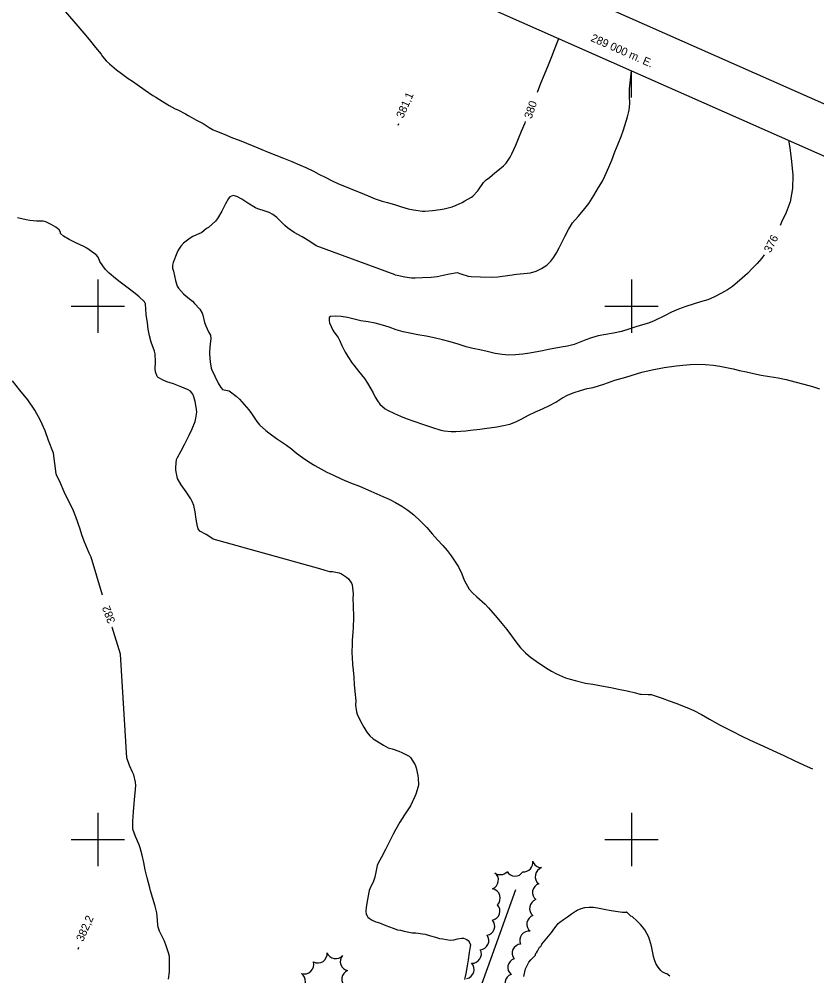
# Model space of a CAD drawing. Extents: x 287698 to 290158, y 5234163 to 5237182.
# Drawn here: x 288770.5 to 289069.5, y 5236148.9 to 5236507.6 of the extents above; entities that cross this region are included whole.
import ezdxf

# ---------------------------------------------------------------- set-up
doc = ezdxf.new("R2010")
doc.units = 0
for name, color, linetype in [('Niveau 1', 7, 'Continuous'), ('Niveau 2', 7, 'Continuous'), ('Niveau 3', 7, 'Continuous'), ('Niveau 4', 7, 'Continuous'), ('Niveau 44', 7, 'Continuous'), ('Niveau 60', 7, 'Continuous'), ('Niveau 61', 7, 'Continuous')]:
    doc.layers.add(name, color=color, linetype=linetype)

msp = doc.modelspace()

# ---------------------------------------------------------------- linework, layer by layer
at = {"layer": 'Niveau 1'}
for points in [[(288784.95, 5236513.81), (288795.47, 5236501.45), (288797.27, 5236499.28), (288799.18, 5236496.92), (288801.22, 5236494.39), (288801.78, 5236493.56), (288803.16, 5236492), (288804.41, 5236490.78), (288807.06, 5236488.55), (288808.86, 5236487.17), (288811.39, 5236485.37), (288813.01, 5236484.32), (288814.74, 5236483.04), (288817.72, 5236480.93), (288820.66, 5236478.95), (288821.74, 5236478.31), (288824.06, 5236476.79), (288826.8, 5236475.26), (288829.03, 5236473.99), (288830.01, 5236473.56), (288832.87, 5236472.1), (288833.86, 5236471.46), (288836.96, 5236469.72), (288839.47, 5236468.44), (288841.78, 5236466.95), (288843.24, 5236466.13), (288844.53, 5236465.6), (288847.35, 5236464.44), (288850.54, 5236463.14), (288852.95, 5236462.16), (288855.69, 5236461.03), (288858.46, 5236459.9), (288861.46, 5236458.68), (288863.9, 5236457.68), (288866.77, 5236456.56), (288869.54, 5236455.5), (288872.75, 5236454.25), (288875.62, 5236452.98), (288877.94, 5236452), (288880.81, 5236450.57), (288882.81, 5236449.49), (288885.52, 5236448.19), (288887.54, 5236447.11), (288890.26, 5236445.87), (288893.12, 5236444.7), (288896.05, 5236443.5), (288898.38, 5236442.55), (288901.32, 5236441.34), (288904.01, 5236440.27), (288906.62, 5236439.36), (288908.57, 5236438.79), (288911.57, 5236437.99), (288913.87, 5236437.26), (288916.32, 5236436.52), (288918.35, 5236436.08), (288921.63, 5236435.63), (288922.52, 5236435.62), (288925.43, 5236435.87), (288928.32, 5236436.19), (288929.76, 5236436.5), (288932.76, 5236437.26), (288934.26, 5236437.8), (288936.59, 5236438.8), (288937.61, 5236439.41), (288939.99, 5236440.84), (288940.51, 5236441.26), (288942.48, 5236443.25), (288942.95, 5236444.01), (288944.54, 5236446.32), (288945.56, 5236447.34), (288946.83, 5236448.25), (288948.74, 5236449.94), (288949.91, 5236450.77), (288952.07, 5236452.58), (288952.99, 5236453.61), (288954.56, 5236455.85), (288955.17, 5236457.04), (288956.62, 5236460.29), (288957.72, 5236462.88), (288958.85, 5236465.57), (288960.12, 5236468.69), (288960.31, 5236469.16)], [(288964.74, 5236480.15), (288966.07, 5236483.62), (288967.39, 5236486.83), (288968.85, 5236490.4), (288970.16, 5236493.61), (288971.19, 5236496.19), (288972.24, 5236499.03), (288972.74, 5236500.3)], [(288843.1, 5236312.71), (288840.59, 5236314.41), (288838.26, 5236315.62), (288837.59, 5236316.42), (288837.35, 5236317.32), (288836.87, 5236320.09), (288836.43, 5236322.9), (288835.93, 5236325.21), (288835.4, 5236326.74), (288834.84, 5236327.68), (288833.1, 5236330.37), (288831.29, 5236332.93), (288829.85, 5236335.39), (288829.7, 5236335.95), (288829.28, 5236338.49), (288829.2, 5236339.66), (288829.51, 5236342.43), (288829.91, 5236343.26), (288831.28, 5236345.78), (288832.5, 5236348.13), (288834.26, 5236351.62), (288835.32, 5236353.97), (288836.44, 5236356.67), (288836.8, 5236358.02), (288837.09, 5236360.28), (288837.05, 5236361.39), (288836.5, 5236364.22), (288836.05, 5236366.02), (288835.66, 5236367.02), (288834.72, 5236368.06), (288833.83, 5236368.61), (288830.85, 5236369.83), (288828.39, 5236370.8), (288825.93, 5236371.64), (288824.48, 5236372.28), (288822.62, 5236373.26), (288822.28, 5236373.63), (288821.61, 5236375.29), (288821.52, 5236376.43), (288821.6, 5236379.05), (288821.53, 5236382.07), (288821.22, 5236383.11), (288820.04, 5236386.5), (288819.37, 5236388.83), (288818.83, 5236391.32), (288818.61, 5236393.68), (288818.17, 5236396.86), (288818.06, 5236398.8), (288817.85, 5236400.89), (288817.44, 5236401.56), (288815.51, 5236403.44), (288814.04, 5236404.71), (288810.89, 5236407.15), (288808.32, 5236409.02), (288806.59, 5236410.4), (288804.25, 5236412.39), (288802.89, 5236413.68), (288801.84, 5236415.07), (288800.78, 5236416.76), (288800.21, 5236418.04), (288799.62, 5236418.9), (288798.56, 5236419.8), (288795.86, 5236421.75), (288794.73, 5236422.34), (288792.06, 5236423.61), (288789.29, 5236424.95), (288787.18, 5236426.27), (288786.01, 5236427.18), (288786.03, 5236427.74), (288785.51, 5236428.53), (288784.26, 5236429.55), (288782.55, 5236430.57), (288780.54, 5236431.58), (288779.56, 5236431.8), (288777.08, 5236431.89), (288774.49, 5236432.06), (288773.17, 5236432.28), (288769.86, 5236433.09)], [(288843.1, 5236312.71), (288883.05, 5236301.55), (288885.04, 5236300.92), (288886.79, 5236300.52), (288887.95, 5236300.45), (288890.44, 5236299.98), (288891.31, 5236299.63), (288893.19, 5236298.39), (288893.94, 5236297.75), (288895.09, 5236296.12), (288895.33, 5236295.46), (288895.69, 5236292.1), (288895.62, 5236290.21), (288895.67, 5236287.76), (288895.77, 5236283.2), (288895.69, 5236279.45), (288895.54, 5236277.73), (288895.28, 5236274.58), (288895.3, 5236273.61), (288895.26, 5236269.88), (288895.32, 5236268.36), (288895.48, 5236265.56)], [(288895.48, 5236265.56), (288895.72, 5236263.43), (288895.9, 5236260.89), (288896.09, 5236258.15), (288896.37, 5236255.44), (288896.64, 5236251.96), (288896.62, 5236250.34), (288896.89, 5236247.83), (288897.18, 5236246.98), (288898.54, 5236244.16), (288899.71, 5236242.06), (288900.84, 5236240.3), (288901.95, 5236238.82), (288903.17, 5236237.75), (288904.45, 5236236.96), (288907.02, 5236235.39), (288908.78, 5236234.43), (288910.27, 5236233.95), (288912.78, 5236233.14), (288913.92, 5236232.64), (288916.64, 5236231.26), (288917.14, 5236230.74), (288918.97, 5236228), (288919.27, 5236226.81), (288919.92, 5236223.97), (288920.03, 5236222.99), (288920.18, 5236220.46), (288920.11, 5236219.83), (288919.25, 5236217.05), (288918.84, 5236216.11), (288917.15, 5236212.65), (288916.42, 5236211.49), (288914.96, 5236209.23), (288913.24, 5236206.44), (288911.56, 5236203.65), (288910.72, 5236201.97), (288909.2, 5236199.04), (288907.83, 5236196.28), (288906.37, 5236193.4), (288905.06, 5236191.12)], [(288905.06, 5236191.12), (288904.66, 5236190.19), (288904.45, 5236189.02), (288903.83, 5236185.83), (288903.36, 5236184.4), (288902.85, 5236183.22), (288902.21, 5236182.1), (288901.69, 5236180.86), (288901.57, 5236180.19), (288901.08, 5236177.44), (288900.58, 5236174.61), (288900.42, 5236173.17), (288900.6, 5236171.86), (288900.89, 5236171.33), (288901.26, 5236170.9), (288901.72, 5236170.53), (288902.86, 5236169.79), (288904.19, 5236169.19), (288905.55, 5236168.7), (288907.91, 5236167.81), (288910.75, 5236166.72), (288912.38, 5236166.15), (288913.4, 5236165.97), (288914.79, 5236165.66), (288917.83, 5236165.05), (288919.13, 5236164.98), (288921.71, 5236164.68), (288922.67, 5236164.47), (288924.72, 5236163.9), (288926.58, 5236163.32), (288928.07, 5236162.92), (288929.31, 5236162.71), (288932.08, 5236162.22), (288933.42, 5236162.35), (288934.76, 5236162.72), (288936.4, 5236163.04), (288937.09, 5236162.98), (288938.25, 5236162.52), (288938.78, 5236162.11), (288939.19, 5236161.64), (288939.7, 5236160.56), (288939.59, 5236159.83), (288939.2, 5236157.61), (288938.76, 5236154.91), (288938.41, 5236152.63)], [(288966.4, 5236160.75), (288968.29, 5236163.03), (288970.12, 5236165.2), (288970.95, 5236166.35), (288971.73, 5236167.55), (288972.55, 5236168.54), (288973.15, 5236169.06), (288974.52, 5236170.05), (288976.07, 5236171.05), (288977.57, 5236172.16), (288978.99, 5236173.15), (288979.7, 5236173.51), (288981.1, 5236174.14), (288982.58, 5236174.48), (288984.2, 5236174.63), (288985.74, 5236174.57), (288987.28, 5236174.34), (288989.71, 5236173.91), (288992.35, 5236173.43), (288994.95, 5236172.97), (288996.59, 5236172.79), (288998.09, 5236172.79), (288998.17, 5236172.77)], [(289014.38, 5236148.74), (289013.3, 5236149.57), (289012.74, 5236149.78), (289011.55, 5236150.41), (289011.05, 5236150.9), (289010.03, 5236152.12), (289009.17, 5236153.48), (289008.63, 5236154.85), (289008.22, 5236156.19), (289007.99, 5236157.48), (289007.5, 5236159.95), (289007.14, 5236161.29), (289006.48, 5236163.42), (289005.81, 5236164.76), (289004.99, 5236166.12), (289004.18, 5236167.31), (289003.37, 5236168.19), (289002.06, 5236169.48), (289000.33, 5236171.02), (288999.75, 5236171.27), (288998.23, 5236172.72), (288998.17, 5236172.77)], [(288959.68, 5236148.57), (288960.24, 5236151.5), (288960.75, 5236152.55), (288961.6, 5236153.97), (288962.31, 5236154.9), (288963.07, 5236155.66), (288963.98, 5236156.64), (288964.08, 5236157.15), (288964.42, 5236157.52), (288964.75, 5236158.07), (288965.51, 5236159.59), (288965.99, 5236159.89), (288966.27, 5236160.35), (288966.4, 5236160.75)], [(288938.41, 5236152.63), (288937.89, 5236149.7), (288937.44, 5236147.52)]]:
    msp.add_lwpolyline(points, dxfattribs=at)
at = {"layer": 'Niveau 2'}
for points in [[(288911.5, 5236411.7), (288912.2, 5236411.58), (288915.07, 5236410.99), (288917.54, 5236410.58), (288918.89, 5236410.55), (288921.68, 5236410.69), (288924.93, 5236410.86), (288927.23, 5236411.08), (288929.48, 5236411.53), (288931.75, 5236412.09), (288934.65, 5236412.55), (288936.01, 5236412.11), (288938.8, 5236411.2), (288939.91, 5236411.05), (288943.48, 5236410.95), (288947.91, 5236410.89), (288949.95, 5236411), (288954.41, 5236411.57), (288956.89, 5236411.94), (288959.66, 5236412.19), (288962.18, 5236412.48), (288964.32, 5236413.14), (288966.25, 5236414.05), (288968.23, 5236415.37), (288969.77, 5236416.83), (288970.91, 5236418.31), (288971.88, 5236419.92), (288972.85, 5236421.82), (288975.02, 5236426.09), (288976.37, 5236428.71), (288977.95, 5236431.18), (288980, 5236433.6), (288982.08, 5236435.91), (288984.07, 5236438.49), (288985.88, 5236441.49), (288987.67, 5236444.49), (288989.17, 5236446.89), (288990.08, 5236448.72), (288991.49, 5236452.09), (288992.59, 5236454.76), (288993.81, 5236457.79), (288995.08, 5236460.84), (288996.09, 5236463.59), (288997, 5236466.14), (288998.54, 5236470.92), (288999.16, 5236473.47), (288999.34, 5236475.95), (288999.31, 5236478.83), (288999.25, 5236481.51), (288999.96, 5236488.25)], [(289058.86, 5236462.18), (289059.31, 5236459.39), (289060, 5236454.2), (289060.53, 5236449.13), (289060.36, 5236444.04), (289059.49, 5236439.08), (289057.95, 5236435.11), (289056.29, 5236431.46), (289055.71, 5236430.23)], [(288911.5, 5236411.7), (288881.79, 5236422.61), (288879.52, 5236424.17), (288876.54, 5236426), (288873.63, 5236427.64), (288871.04, 5236429.31), (288870.06, 5236430.17), (288868.82, 5236431.51), (288867.08, 5236433.16), (288865.6, 5236434.31), (288864.25, 5236435.04), (288862.75, 5236435.56), (288860.01, 5236436.43), (288859.05, 5236436.89), (288856.21, 5236438.59), (288853.98, 5236440.03), (288852.13, 5236441.04), (288850.76, 5236441.48), (288849.46, 5236440.95), (288849.01, 5236440.36), (288847.91, 5236438.38), (288846.47, 5236435.55), (288844.91, 5236432.89), (288844.1, 5236431.87), (288841.49, 5236429.49), (288840.73, 5236429.03), (288838.8, 5236427.52), (288838.05, 5236427.15), (288835.61, 5236426.13), (288834.63, 5236425.5), (288832.17, 5236423.54), (288831.11, 5236422.46), (288830.11, 5236420.96), (288829.64, 5236419.84), (288828.26, 5236416.32), (288827.99, 5236415.35), (288827.97, 5236414.22), (288828.32, 5236413.04), (288829.1, 5236409.61), (288829.77, 5236407.43), (288830.2, 5236406.74), (288832.1, 5236404.61), (288833.08, 5236403.75), (288835.44, 5236401.79), (288836.28, 5236400.96), (288838.18, 5236398.79), (288839.11, 5236397.28), (288839.34, 5236396.56), (288839.96, 5236393.9), (288840.43, 5236392.56), (288841.46, 5236390.35), (288842.22, 5236389.05), (288842.33, 5236387.71), (288842.09, 5236385.89), (288841.8, 5236382.99), (288841.86, 5236382), (288842.14, 5236379.09), (288842.49, 5236376.77), (288842.74, 5236376.07), (288843.81, 5236373.72), (288845.13, 5236371.04), (288846.11, 5236369.48), (288846.73, 5236368.78)], [(289049.79, 5236419.25), (289048.83, 5236417.94), (289047.17, 5236416.02), (289045.4, 5236414.2), (289043.43, 5236412.27), (289041.48, 5236410.47), (289037.9, 5236407.39), (289035.94, 5236406.08), (289033.75, 5236404.82), (289031.18, 5236403.49), (289028.58, 5236402.4), (289025.87, 5236401.53), (289023.18, 5236400.74), (289020.38, 5236399.84), (289017.61, 5236398.81), (289014.98, 5236397.67), (289012.61, 5236396.41), (289008.49, 5236394.46), (289006.41, 5236393.64), (289004.2, 5236392.92), (289001.65, 5236392.18), (288998.98, 5236391.39), (288996.23, 5236390.49), (288993.26, 5236389.78), (288990.35, 5236389.35), (288987.51, 5236388.84), (288985.03, 5236388.13), (288982.91, 5236387.33), (288978.49, 5236385.64), (288976.09, 5236385), (288973.67, 5236384.57), (288968.94, 5236383.68), (288966.69, 5236383.17), (288961.96, 5236382.32), (288959.24, 5236381.95), (288956.55, 5236381.73), (288953.99, 5236381.65), (288951.55, 5236381.83), (288948.95, 5236382.27), (288945.95, 5236382.91), (288943.13, 5236383.55), (288940.61, 5236384.09), (288938.02, 5236384.76), (288935.08, 5236385.7), (288932.07, 5236386.57), (288929.13, 5236387.36), (288926.12, 5236388.08), (288923.04, 5236388.71), (288919.93, 5236389.27), (288916.98, 5236389.8), (288914.41, 5236390.36), (288911.82, 5236391.15), (288909.22, 5236392.03), (288906.64, 5236392.87), (288903.96, 5236393.54), (288901.32, 5236394.03), (288898.6, 5236394.49), (288896.09, 5236395.12), (288893.64, 5236395.73), (288891.22, 5236396.13), (288888.93, 5236396.27), (288887.19, 5236396.1), (288886.71, 5236395.77), (288886.69, 5236394.43), (288886.87, 5236393.71), (288888.07, 5236390.96), (288888.45, 5236390.33), (288890.07, 5236388.19), (288890.62, 5236387.25), (288891.42, 5236385.21), (288892.74, 5236382.74), (288893.72, 5236381.12), (288895.32, 5236378.56), (288895.91, 5236377.79)], [(288895.91, 5236377.79), (288897.71, 5236375.62), (288899.97, 5236372.8), (288901.1, 5236371.07), (288903.14, 5236367.46), (288903.98, 5236365.79), (288904.83, 5236364.42), (288905.75, 5236363.26), (288907.71, 5236361.5), (288908.59, 5236360.92), (288911.14, 5236359.7), (288913.48, 5236358.67), (288915.58, 5236357.86), (288918.46, 5236356.86), (288922.1, 5236355.6), (288925.39, 5236354.46), (288928.55, 5236353.5), (288929.81, 5236353.22), (288932.49, 5236352.95), (288934.15, 5236352.95), (288937.9, 5236353.23), (288939.73, 5236353.47), (288943.14, 5236353.82), (288944.91, 5236354.09), (288949.53, 5236354.78), (288952, 5236355.19), (288954.36, 5236355.72), (288956.64, 5236356.65), (288958.86, 5236357.78), (288961.36, 5236359.1), (288964.02, 5236360.33), (288966.69, 5236361.49), (288969.24, 5236362.69), (288971.61, 5236364.01), (288973.92, 5236365.43), (288976.26, 5236366.66), (288978.54, 5236367.62), (288980.85, 5236368.33), (288983.39, 5236369.08), (288985.63, 5236369.53), (288987.61, 5236370.05), (288989.63, 5236370.73), (288993.8, 5236372.19), (288997.87, 5236373.37), (289001.91, 5236374.65), (289003.86, 5236375.17), (289007.77, 5236376.04), (289012.3, 5236376.92), (289016.81, 5236377.57), (289019.3, 5236377.8), (289022.02, 5236378.04), (289024.89, 5236378.21), (289027.79, 5236378.07), (289030.57, 5236377.82), (289033.12, 5236377.43), (289035.6, 5236377.01), (289038.11, 5236376.45), (289040.55, 5236375.87), (289043.08, 5236375.3), (289045.76, 5236374.68), (289048.61, 5236374.11), (289051.79, 5236373.58), (289054.95, 5236373.05), (289057.95, 5236372.41), (289061.22, 5236371.57), (289064.61, 5236370.75), (289067.83, 5236369.83), (289070.53, 5236368.96)], [(288784.4, 5236337.05), (288783.37, 5236344.9), (288781.46, 5236349.55), (288780.33, 5236353.22), (288778.53, 5236357.1), (288776.36, 5236361.03), (288773.73, 5236364.79), (288770.77, 5236368.5), (288768.09, 5236371.97)], [(288846.73, 5236368.78), (288849.19, 5236368.27), (288851.9, 5236366.25), (288853.11, 5236365.08), (288856.64, 5236361.15), (288857.56, 5236359.75), (288859.54, 5236356.7), (288860.56, 5236355.48), (288862.93, 5236353.31), (288864.09, 5236352.44), (288866.96, 5236350.36), (288870.69, 5236347.82), (288872.57, 5236346.47), (288874.5, 5236344.89), (288876.73, 5236343.25), (288879.08, 5236341.66), (288881.38, 5236340.22), (288883.63, 5236338.97), (288885.85, 5236337.77), (288888.02, 5236336.72), (288891.51, 5236335.12), (288894.7, 5236333.76), (288898.06, 5236332.42), (288902.36, 5236330.63), (288906.81, 5236328.65), (288909.18, 5236327.55), (288911.57, 5236326.31), (288913.97, 5236324.98), (288916.17, 5236323.5), (288918.42, 5236321.71), (288920.93, 5236319.35), (288923.35, 5236316.96), (288925.37, 5236314.61), (288927.35, 5236312.38), (288929.34, 5236310.25), (288930.99, 5236308.34), (288932.47, 5236306.39), (288935.2, 5236302.17), (288936.41, 5236299.62), (288937.36, 5236297.18), (288939.12, 5236293.91), (288940.48, 5236292.45), (288942.06, 5236290.96), (288945.13, 5236288.29), (288946.48, 5236286.81), (288949.65, 5236283.13), (288951.48, 5236281.02), (288953.28, 5236278.78), (288955.06, 5236276.37), (288956.7, 5236274.06), (288958.41, 5236271.88), (288960.25, 5236270.04), (288962.19, 5236268.39), (288964.31, 5236266.84), (288968.21, 5236264.24), (288970.01, 5236263.11), (288971.86, 5236262.17), (288975.27, 5236260.64), (288976.99, 5236260.09), (288978.96, 5236259.65), (288982.81, 5236258.67), (288985.54, 5236258.21), (288988.72, 5236257.67), (288992.31, 5236257), (288995.1, 5236256.38), (288998.36, 5236255.72), (289001.55, 5236255.05), (289003.2, 5236254.49), (289003.7, 5236254.47), (289006.21, 5236254.38), (289007.57, 5236254.32)], [(288801.77, 5236291.66), (288797.46, 5236305.86), (288796.81, 5236307.34), (288794.9, 5236311.8), (288794.02, 5236314.17), (288793.33, 5236316.4), (288791.8, 5236320.93), (288790.6, 5236323.88), (288789.04, 5236326.98), (288787.36, 5236330.3), (288785.97, 5236333.57), (288784.57, 5236336.68), (288784.4, 5236337.05)], [(288810.88, 5236230.63), (288808.5, 5236269.47), (288805.41, 5236279.65)], [(289007.57, 5236254.32), (289008.16, 5236254.14), (289011.57, 5236252.95), (289014.18, 5236252.04), (289016.61, 5236251.14), (289020.78, 5236249.52), (289023.41, 5236248.37), (289026.29, 5236246.9), (289029.25, 5236245.11), (289033.3, 5236242.9), (289037.52, 5236240.79), (289041.81, 5236238.54), (289045.83, 5236236.62), (289049.5, 5236235.01), (289052.99, 5236233.42), (289057.12, 5236231.54), (289061.29, 5236229.55), (289065.9, 5236227.4), (289067.8, 5236226.48)], [(288826.53, 5236147.69), (288826.84, 5236150.44), (288826.89, 5236152.15), (288826.84, 5236156.15), (288826.52, 5236157.52), (288825.66, 5236160.09), (288824.96, 5236161.84), (288823.15, 5236165.61), (288822.58, 5236167.11), (288822.44, 5236167.98), (288822.28, 5236171.21), (288822.12, 5236172.5), (288821.49, 5236175), (288820.61, 5236177.85), (288819.7, 5236180.7), (288819.45, 5236181.88), (288818.51, 5236185.67), (288817.8, 5236188.65), (288817.22, 5236191.42), (288816.63, 5236194.1), (288815.88, 5236196.86), (288815.46, 5236197.94), (288814.14, 5236201.08), (288813.16, 5236203.86), (288813.07, 5236204.77), (288813.13, 5236206.86), (288813.41, 5236210.33), (288813.65, 5236213.44), (288813.86, 5236216.28), (288814.04, 5236217.39), (288814.31, 5236220.2), (288814.16, 5236221.53), (288813.46, 5236224.19), (288812.95, 5236225.21), (288811.89, 5236227.72), (288810.88, 5236230.63)]]:
    msp.add_lwpolyline(points, dxfattribs=at)
at = {"layer": 'Niveau 3'}
for p, q in [((288912.51, 5236467.78), (288912.83, 5236468.51)), ((288792.61, 5236158.86), (288792.93, 5236159.59))]:
    msp.add_line(p, q, dxfattribs=at)
at = {"layer": 'Niveau 4'}
msp.add_lwpolyline([(288899.72, 5236135.43), (288910.8, 5236136.35), (288923.29, 5236135.74), (288939.69, 5236134), (288947.28, 5236155.13), (288956.63, 5236181.31)], dxfattribs=at)
at = {"layer": 'Niveau 44'}
for centre, radius, start, end in [((288943.12, 5236162.11), 3.43, 274.0052, 35.938), ((288958.76, 5236157.37), 3.44, 95.6525, 217.525), ((288882.47, 5236157.22), 3.5, 242.9583, 4.6298), ((288889.16, 5236158.77), 3.44, 201.6366, 317.8647), ((288957.09, 5236152), 3.43, 107.961, 229.5316)]:
    msp.add_arc(centre, radius, start, end, dxfattribs=at)
for centre, major_axis, ratio, start_param, end_param in [((288959.65, 5236191.3), (1.97, 2.8), 0.990272, 3.636854, 5.506683), ((288966.27, 5236192.87), (2.58, -2.26), 0.99041, 4.144575, 5.444303), ((288946.76, 5236184.74), (0, 3.42), 0.987872, 3.496099, 5.649967), ((288950.84, 5236190.22), (3.12, 1.41), 0.996511, 3.636545, 5.124851), ((288956.32, 5236189.66), (-0.67, -3.35), 0.996603, 5.436461, 7.511933), ((288967.47, 5236186.11), (1.23, -3.31), 0.999995, 3.11446, 5.245722), ((288966.34, 5236180.1), (-3.39, 0.62), 0.999801, 5.21896, 7.343732), ((288947.2, 5236177.99), (3.45, 1.08), 0.999995, 5.219412, 7.343706), ((288965.28, 5236174.19), (-3.4, 0.6), 0.999553, 5.222116, 7.344076), ((288947.27, 5236173.18), (3.2, -1.28), 0.998836, 5.275121, 7.401818), ((288945.32, 5236167.52), (3.25, -1.14), 0.998757, 5.218094, 7.343949), ((288964.22, 5236168.26), (-3.02, 1.65), 0.999962, 5.545371, 7.672415), ((288961.56, 5236162.19), (-2.74, 2.07), 0.999912, 5.217798, 7.348488), ((288940.31, 5236157.07), (0.15, 3.45), 0.999995, 3.119973, 5.243246), ((288894.34, 5236154.25), (0.98, -3.32), 0.99994, 3.727599, 5.790183), ((288877.36, 5236153.2), (2.5, -2.63), 0.999995, 5.221332, 7.344698), ((288937.66, 5236151.24), (1.2, 3.19), 0.987507, 3.684105, 5.846053), ((288874.32, 5236146.88), (3.44, -0.51), 0.998851, 5.279283, 7.400399), ((288894.86, 5236147.62), (-3.46, 0.17), 0.999771, 5.123317, 7.273476), ((288955.98, 5236146.16), (-3.37, 0.59), 0.999994, 5.220708, 7.345139)]:
    msp.add_ellipse(centre, major_axis=major_axis, ratio=ratio, start_param=start_param, end_param=end_param, dxfattribs=at)
at = {"layer": 'Niveau 60'}
msp.add_lwpolyline([(289923.28, 5236099.2), (290125.68, 5236556.41), (288772.23, 5237155.56), (288569.83, 5236698.34), (289923.28, 5236099.2)], dxfattribs=at)
msp.add_lwpolyline([(289077.96, 5234189.73), (287724.51, 5234788.9), (288562.53, 5236681.9), (289915.99, 5236082.74)], close=True, dxfattribs=at)
at = {"layer": 'Niveau 61'}
msp.add_line((289000, 5236478.24), (289000, 5236488.24), dxfattribs=at)
for points in [[(288800, 5236410), (288800, 5236400), (288800, 5236390)], [(289000, 5236410), (289000, 5236400), (289000, 5236390)], [(288790, 5236400), (288800, 5236400), (288810, 5236400)], [(288990, 5236400), (289000, 5236400), (289010, 5236400)], [(288800, 5236210), (288800, 5236200), (288800, 5236190)], [(289000, 5236210), (289000, 5236200), (289000, 5236190)], [(288790, 5236200), (288800, 5236200), (288810, 5236200)], [(288990, 5236200), (289000, 5236200), (289010, 5236200)]]:
    msp.add_lwpolyline(points, dxfattribs=at)

# ---------------------------------------------------------------- texts
at = {"layer": 'Niveau 1'}
msp.add_text('380', height=3, rotation=71.0247, dxfattribs=at).set_placement((288962.52, 5236469.99))
at = {"layer": 'Niveau 2'}
for s, rotation, p in [('376', 63.0459, (289052.11, 5236419.75)), ('382', 110.144, (288806.64, 5236281.69))]:
    msp.add_text(s, height=3, rotation=rotation, dxfattribs=at).set_placement(p)
at = {"layer": 'Niveau 3'}
for s, p in [('381,1', (288914.4, 5236470.16)), ('382,2', (288794.45, 5236161.49))]:
    msp.add_text(s, height=3, rotation=66.1217, dxfattribs=at).set_placement(p)
at = {"layer": 'Niveau 61'}
msp.add_text('289 000 m. E.', height=3, rotation=336.1216, dxfattribs=at).set_placement((288984.51, 5236499.48))

doc.saveas('drawing.dxf')
